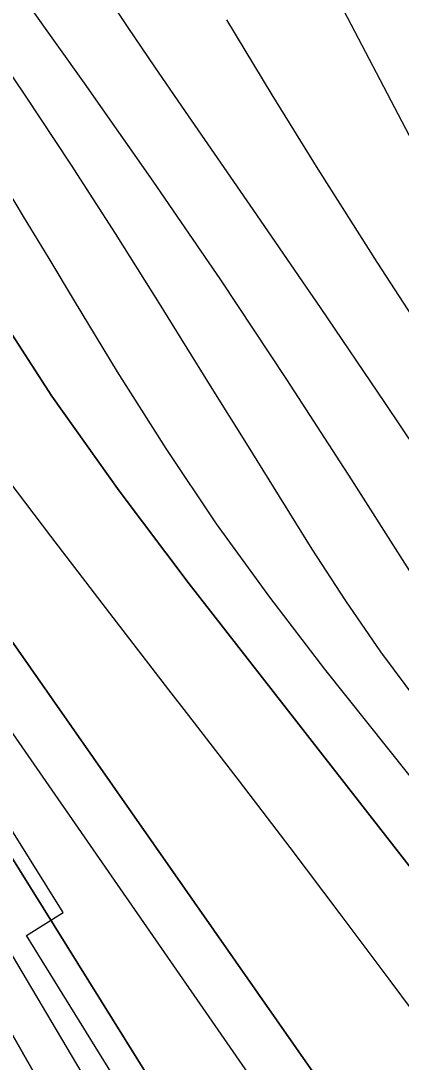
# Model space of a CAD drawing. Extents: x 3297772 to 3335630, y 634068 to 659439.
# Drawn here: x 3313452 to 3313636, y 650777 to 651281 of the extents above; entities that cross this region are included whole.
import ezdxf

# ---------------------------------------------------------------- set-up
doc = ezdxf.new("R2010")
doc.units = 0
for name, color, linetype in [('V-RIVR-EDGE', 7, 'Continuous'), ('V-RRAP-RVMT', 7, 'Continuous'), ('V-TOPO-DPTH', 7, 'Continuous'), ('V-TOPO-MAJR', 7, 'Continuous'), ('V-TOPO-MINR', 7, 'Continuous'), ('V-TOPO-WATR', 7, 'Continuous')]:
    doc.layers.add(name, color=color, linetype=linetype)

msp = doc.modelspace()

# ---------------------------------------------------------------- linework, layer by layer
at = {"layer": 'V-RIVR-EDGE'}
msp.add_spline([(3312996.82, 651666.65), (3313006.29, 651660.39), (3313007.37, 651654.9), (3313012.45, 651639.17), (3313016.07, 651625.64), (3313021.17, 651620.51), (3313026.29, 651617.93), (3313035.42, 651615.72), (3313042.35, 651611.31), (3313048.17, 651598.51), (3313055.45, 651584.96), (3313057.97, 651568.14), (3313057.95, 651562.29), (3313056.84, 651554.98), (3313058.28, 651549.5), (3313061.2, 651546.57), (3313068.14, 651545.09), (3313071.06, 651543.62), (3313071.06, 651541.42), (3313071.05, 651536.31), (3313075.41, 651527.52), (3313079.4, 651513.26), (3313079.02, 651507.77), (3313076.08, 651501.2), (3313072.75, 651486.59), (3313069.09, 651483.31), (3313068.35, 651478.92), (3313067.61, 651475.27), (3313069.42, 651471.97), (3313069.42, 651469.41), (3313067.58, 651465.76), (3313066.84, 651460.28), (3313066.82, 651454.8), (3313067.18, 651450.78), (3313065.34, 651446.03), (3313065.69, 651437.99), (3313068.58, 651427.74), (3313075.5, 651416.4), (3313081.33, 651409.07), (3313082.41, 651402.85), (3313082.75, 651391.89), (3313082.73, 651382.02), (3313081.62, 651376.54), (3313084.16, 651369.95), (3313086.71, 651366.29), (3313086.7, 651363), (3313081.94, 651358.99), (3313081.2, 651354.97), (3313080.46, 651351.32), (3313082.99, 651341.07), (3313084.8, 651332.66), (3313089.91, 651328.63), (3313089.9, 651324.24), (3313089.52, 651319.12), (3313090.23, 651311.81), (3313094.23, 651304.49), (3313101.53, 651296.8), (3313105.53, 651291.67), (3313112.47, 651286.53), (3313116.83, 651277.75), (3313119.74, 651271.89), (3313122.66, 651267.87), (3313124.83, 651261.65), (3313124.08, 651251.78), (3313122.95, 651240.81), (3313122.57, 651234.97), (3313130.61, 651233.12), (3313138.66, 651236.75), (3313140.86, 651236.38), (3313148.52, 651230.52), (3313152.89, 651223.56), (3313158.72, 651216.23), (3313169.3, 651208.17), (3313182.82, 651207.4), (3313190.5, 651207.38), (3313195.98, 651208.47), (3313197.81, 651208.46), (3313200.36, 651205.9), (3313202.55, 651202.6), (3313222.63, 651192.68), (3313234.3, 651183.15), (3313244.88, 651172.16), (3313260.56, 651158.23), (3313268.24, 651158.21), (3313279.91, 651148.31), (3313291.57, 651131.83), (3313297.74, 651115.73), (3313306.46, 651091.95), (3313309.71, 651075.86), (3313316.25, 651061.58), (3313324.63, 651050.6), (3313333.02, 651043.26), (3313344.7, 651034.1), (3313352.35, 651022.75), (3313355.24, 651009.94), (3313357.76, 650993.85), (3313363.57, 650980.31), (3313375.22, 650960.91), (3313383.6, 650949.92), (3313385.78, 650942.61), (3313385.76, 650933.47), (3313386.46, 650921.04), (3313390.1, 650914.82), (3313400.67, 650903.09), (3313412.7, 650891), (3313426.92, 650877.07), (3313429.47, 650873.05), (3313434.21, 650867.55), (3313436.75, 650859.87), (3313438.55, 650848.53), (3313438.15, 650833.91), (3313438.13, 650825.87), (3313439.92, 650813.07), (3313442.82, 650803.19), (3313445, 650796.97), (3313446.09, 650791.85), (3313446.07, 650787.1), (3313444.59, 650779.79), (3313440.19, 650771.03), (3313437.25, 650765.19), (3313436.87, 650760.8), (3313438.31, 650752.03), (3313438.29, 650742.52), (3313443.73, 650726.06), (3313457.57, 650705.55), (3313470.69, 650689.44), (3313472.87, 650683.95), (3313472.86, 650681.76), (3313476.87, 650677.36), (3313479.06, 650672.6), (3313479.04, 650667.48), (3313477.2, 650660.91), (3313475.72, 650652.87), (3313474.24, 650645.93), (3313475.67, 650635.32), (3313483.68, 650621.78), (3313496.07, 650606.4), (3313508.47, 650591.74), (3313517.94, 650579.29), (3313524.87, 650573.06), (3313535.46, 650569.74), (3313542.77, 650569.36), (3313550.09, 650570.44), (3313559.59, 650568.59), (3313571.27, 650564.54), (3313580.77, 650561.22), (3313596.1, 650550.95), (3313605.21, 650541.42), (3313609.96, 650538.85), (3313616.18, 650540.3), (3313626.39, 650533.33), (3313631.13, 650527.1), (3313638.05, 650516.12), (3313642.39, 650497.1), (3313647.8, 650470.04), (3313651.42, 650454.31), (3313651.41, 650450.29), (3313656.52, 650448.08), (3313664.19, 650444.04), (3313674.76, 650432.32), (3313685.69, 650415.11), (3313690.41, 650402.67), (3313697.7, 650396.44), (3313713.77, 650387.99), (3313732.01, 650372.96), (3313748.79, 650360.49), (3313755.73, 650356.81), (3313761.57, 650356.07), (3313772.91, 650358.6), (3313783.15, 650361.5), (3313797.78, 650361.83), (3313816.06, 650362.51), (3313831.4, 650359.55), (3313844.55, 650355.13), (3313851.11, 650348.17), (3313858.03, 650336.46), (3313862.04, 650333.16), (3313872.99, 650323.63), (3313883.91, 650308.25), (3313888.64, 650299.46), (3313892.25, 650280.81), (3313895.9, 650275.32), (3313905.01, 650263.96), (3313916.66, 650247.48), (3313928.33, 650233.56), (3313935.96, 650216.73), (3313941.78, 650205.38), (3313947.97, 650195.86), (3313954.15, 650182.32), (3313969.08, 650155.6), (3313979.26, 650134.01), (3313988.72, 650116.44), (3313994.56, 650112.04), (3313999.3, 650110.56), (3314007.69, 650100.31), (3314014.97, 650090.05), (3314025.18, 650080.52), (3314030.27, 650067.35), (3314037.89, 650043.94), (3314045.17, 650032.59), (3314055.38, 650023.79), (3314067.42, 650012.79), (3314076.89, 649997.42), (3314085.63, 649983.5), (3314095.83, 649969.95), (3314102.39, 649962.63), (3314118.42, 649941.39), (3314136.65, 649921.97), (3314150.14, 649909.14), (3314164, 649893.39), (3314175.28, 649875.45), (3314189.86, 649857.13), (3314221.93, 649816.48), (3314225.93, 649808.79), (3314239.05, 649790.85), (3314256.91, 649772.53), (3314263.84, 649765.2), (3314266.76, 649765.19), (3314273.71, 649766.27), (3314278.46, 649765.53), (3314289.42, 649760.75), (3314305.48, 649751.57), (3314323, 649742.02), (3314336.87, 649731.75)], degree=3, dxfattribs=at)
at = {"layer": 'V-RRAP-RVMT'}
for p, q in [((3313472.17, 650849.44), (3313409.39, 650949.69)), ((3313454.4, 650838.25), (3313472.17, 650849.44)), ((3313519.98, 650732.26), (3313454.4, 650838.25))]:
    msp.add_line(p, q, dxfattribs=at)
at = {"layer": 'V-TOPO-DPTH'}
for points in [[(3313960.9, 650223.78), (3313910.8, 650278.36), (3313860.79, 650333.02), (3313810.84, 650387.74), (3313634.42, 650581.29), (3313625.65, 650591.39), (3313617.21, 650601.75), (3313609.27, 650612.5), (3313601.66, 650623.51), (3313594.56, 650634.85), (3313587.78, 650646.38), (3313581.51, 650658.18), (3313575.57, 650670.18), (3313207.07, 651261.31)], [(3313207.07, 651261.31), (3313575.57, 650670.18), (3313581.51, 650658.18), (3313587.78, 650646.38), (3313594.56, 650634.85), (3313601.66, 650623.51), (3313609.27, 650612.5), (3313617.21, 650601.75), (3313625.65, 650591.39), (3313634.42, 650581.29), (3313810.84, 650387.74), (3313860.79, 650333.02), (3313910.8, 650278.36), (3313960.9, 650223.78)], [(3313897.18, 650238.87), (3313845.64, 650294.44), (3313794.27, 650350.18), (3313577.37, 650586.58), (3313566.75, 650598.4), (3313556.29, 650610.35), (3313546.08, 650622.51), (3313536.03, 650634.82), (3313240.24, 651154.41)], [(3313240.24, 651154.41), (3313536.03, 650634.82), (3313546.08, 650622.51), (3313556.29, 650610.35), (3313566.75, 650598.4), (3313577.37, 650586.58), (3313794.27, 650350.18), (3313845.64, 650294.44), (3313897.18, 650238.87)], [(3314163.28, 650271.67), (3314136.31, 650300.62), (3314109.71, 650329.89), (3314083.35, 650359.4), (3313708.79, 650783.94), (3313708.42, 650784.35), (3313707.68, 650785.18), (3313707.53, 650785.34), (3313533.17, 651008.53), (3313499.36, 651053.63), (3313466.77, 651099.57), (3313436.02, 651146.76)], [(3314163.28, 650271.67), (3314136.31, 650300.62), (3314109.71, 650329.89), (3314083.35, 650359.4), (3313708.79, 650783.94), (3313708.42, 650784.35), (3313707.68, 650785.18), (3313707.53, 650785.34), (3313533.17, 651008.53), (3313499.36, 651053.63), (3313466.77, 651099.57), (3313436.02, 651146.76)], [(3313367.3, 651094.97), (3313624.72, 650727.21), (3313626.76, 650723.61), (3313627.75, 650721.8), (3313640.3, 650702.98), (3313642.29, 650700.73), (3314133.3, 650176.46)], [(3314133.3, 650176.46), (3313642.29, 650700.73), (3313640.3, 650702.98), (3313627.75, 650721.8), (3313626.76, 650723.61), (3313624.72, 650727.21), (3313367.3, 651094.97)], [(3313437.64, 651069.04), (3313465.99, 651031.6), (3313494.57, 650994.33), (3313523.3, 650957.18), (3313532.91, 650944.83), (3313557.55, 650912.93), (3313582.05, 650880.93), (3313606.33, 650848.77), (3313630.48, 650816.5), (3313652.12, 650787.36), (3313665.51, 650769.71), (3313679.12, 650752.24), (3313693.07, 650735.05), (3313707.25, 650718.04), (3313783.16, 650628.8), (3313835.96, 650567.75), (3313889.42, 650507.29), (3313943.87, 650447.72), (3313998.98, 650388.74), (3314180.93, 650197.2)], [(3313437.64, 651069.04), (3313465.99, 651031.6), (3313494.57, 650994.33), (3313523.3, 650957.18), (3313532.91, 650944.83), (3313557.55, 650912.93), (3313582.05, 650880.93), (3313606.33, 650848.77), (3313630.48, 650816.5), (3313652.12, 650787.36), (3313665.51, 650769.71), (3313679.12, 650752.24), (3313693.07, 650735.05), (3313707.25, 650718.04), (3313783.16, 650628.8), (3313835.96, 650567.75), (3313889.42, 650507.29), (3313943.87, 650447.72), (3313998.98, 650388.74), (3314180.93, 650197.2)]]:
    msp.add_lwpolyline(points, dxfattribs=at)
at = {"layer": 'V-TOPO-MAJR'}
for points in [[(3313490.32, 651511.34), (3313662.7, 651182.34), (3313678.47, 651155.32), (3313759.88, 651023.14), (3313765.37, 651014.31), (3313770.92, 651005.51), (3313776.55, 650996.76), (3313782.23, 650988.04), (3313788.03, 650979.41), (3313793.94, 650970.85), (3313800.01, 650962.41), (3313806.19, 650954.04), (3313818.65, 650937.5), (3313823.37, 650931.38), (3313828.18, 650925.34), (3313833.13, 650919.41), (3313838.18, 650913.56), (3314145.84, 650564.64), (3314167.47, 650540.36), (3314189.26, 650516.22), (3314211.3, 650492.31), (3314233.51, 650468.55)], [(3314221.74, 650268.05), (3313924.1, 650594.93), (3313904.17, 650616.68), (3313884.16, 650638.36), (3313864.03, 650659.91), (3313843.81, 650681.39), (3313842.38, 650682.91), (3313822.85, 650703.61), (3313803.38, 650724.36), (3313783.99, 650745.19), (3313764.66, 650766.08), (3313745.6, 650787.19), (3313726.84, 650808.58), (3313708.56, 650830.36), (3313690.58, 650852.41), (3313599.03, 650967.18), (3313572.3, 651002.06), (3313546.49, 651037.59), (3313522.07, 651074.09), (3313498.58, 651111.24), (3313477.69, 651145.74), (3313465.35, 651166.12), (3313453.01, 651186.51), (3313440.68, 651206.89)]]:
    msp.add_lwpolyline(points, dxfattribs=at)
at = {"layer": 'V-TOPO-MINR'}
for points in [[(3313357.4, 651426.35), (3313482.36, 651251.11), (3313515.63, 651203.67), (3313548.4, 651155.89), (3313580.42, 651107.6), (3313611.93, 651058.97), (3313658.8, 650985.37), (3313666.51, 650973.29), (3313674.21, 650961.22), (3313681.93, 650949.15), (3313689.66, 650937.09), (3313697.61, 650925.19), (3313705.84, 650913.49), (3313714.51, 650902.12), (3313723.46, 650890.95), (3313747.11, 650862.57), (3313753.17, 650855.44), (3313759.32, 650848.4), (3313765.63, 650841.49), (3313772.02, 650834.66), (3313876.77, 650725.21)], [(3313490.77, 651297.32), (3313503.56, 651278.11), (3313516.49, 651259.01), (3313529.52, 651239.97), (3313565.84, 651187.33), (3313596.97, 651141.92), (3313627.9, 651096.39), (3313658.54, 651050.66), (3313688.99, 651004.8), (3313763.44, 650891.91), (3313770.77, 650881.14), (3313778.31, 650870.54), (3313786.16, 650860.16), (3313794.22, 650849.93), (3313802.57, 650839.93), (3313811.08, 650830.08), (3313819.85, 650820.45), (3313828.78, 650810.98), (3313968.04, 650667.09), (3314028.88, 650604.48), (3314089.88, 650542.03), (3314151.13, 650479.82), (3314212.54, 650417.77), (3314281.3, 650348.58)], [(3313208.82, 651280.5), (3313642.09, 650655.49), (3313745.95, 650535.26), (3313810.01, 650461.97), (3313874.61, 650389.18), (3313940.04, 650317.13), (3314006.03, 650245.57)], [(3313551.35, 651281.74), (3313573.26, 651245.48), (3313595.58, 651209.47), (3313607.31, 651190.91), (3313624.19, 651164.44), (3313641.23, 651138.08), (3313658.5, 651111.87), (3313675.93, 651085.76), (3313693.6, 651059.81), (3313711.43, 651033.97), (3313729.5, 651008.3), (3313747.74, 650982.75), (3313778.54, 650940.01), (3313792.68, 650920.92), (3313807.12, 650902.07), (3313822.03, 650883.59), (3313837.26, 650865.35), (3313925.39, 650762.46)], [(3313821.06, 650746.07), (3313773.16, 650797.07), (3313758.39, 650813.13), (3313743.85, 650829.4), (3313729.65, 650845.97), (3313715.69, 650862.74), (3313662.58, 650927.91), (3313644.08, 650951.52), (3313626.18, 650975.57), (3313609.22, 651000.29), (3313592.87, 651025.44), (3313576.98, 651050.93), (3313561.11, 651076.43), (3313545.25, 651101.93), (3313529.41, 651127.44), (3313518.86, 651144.42), (3313497.51, 651178.28), (3313475.86, 651211.93), (3313453.74, 651245.28), (3313431.31, 651278.44)], [(3313207.07, 651261.31), (3313575.57, 650670.18), (3313581.51, 650658.18), (3313587.78, 650646.38), (3313594.56, 650634.85), (3313601.66, 650623.51), (3313609.27, 650612.5), (3313617.21, 650601.75), (3313625.65, 650591.39), (3313634.42, 650581.29), (3313810.84, 650387.74), (3313860.79, 650333.02), (3313910.8, 650278.36), (3313960.9, 650223.78)], [(3313204.65, 651238.15), (3313572.23, 650618.04), (3313577.02, 650612.75), (3313949.71, 650208.51)], [(3313436.02, 651146.76), (3313466.77, 651099.57), (3313499.36, 651053.63), (3313533.17, 651008.53), (3313707.53, 650785.34), (3313707.68, 650785.18), (3313708.42, 650784.35), (3313708.79, 650783.94), (3314083.35, 650359.4), (3314109.71, 650329.89), (3314136.31, 650300.62), (3314163.28, 650271.67)], [(3313367.3, 651094.97), (3313624.72, 650727.21), (3313626.76, 650723.61), (3313627.75, 650721.8), (3313640.3, 650702.98), (3313642.29, 650700.73), (3314133.3, 650176.46)], [(3313437.64, 651069.04), (3313465.99, 651031.6), (3313494.57, 650994.33), (3313523.3, 650957.18), (3313532.91, 650944.83), (3313557.55, 650912.93), (3313582.05, 650880.93), (3313606.33, 650848.77), (3313630.48, 650816.5), (3313652.12, 650787.36), (3313665.51, 650769.71), (3313679.12, 650752.24), (3313693.07, 650735.05), (3313707.25, 650718.04), (3313783.16, 650628.8), (3313835.96, 650567.75), (3313889.42, 650507.29), (3313943.87, 650447.72), (3313998.98, 650388.74), (3314180.93, 650197.2)]]:
    msp.add_lwpolyline(points, dxfattribs=at)
at = {"layer": 'V-TOPO-WATR'}
msp.add_lwpolyline([(3313240.24, 651154.41), (3313536.03, 650634.82), (3313546.08, 650622.51), (3313556.29, 650610.35), (3313566.75, 650598.4), (3313577.37, 650586.58), (3313794.27, 650350.18), (3313845.64, 650294.44), (3313897.18, 650238.87)], dxfattribs=at)

doc.saveas('drawing.dxf')
